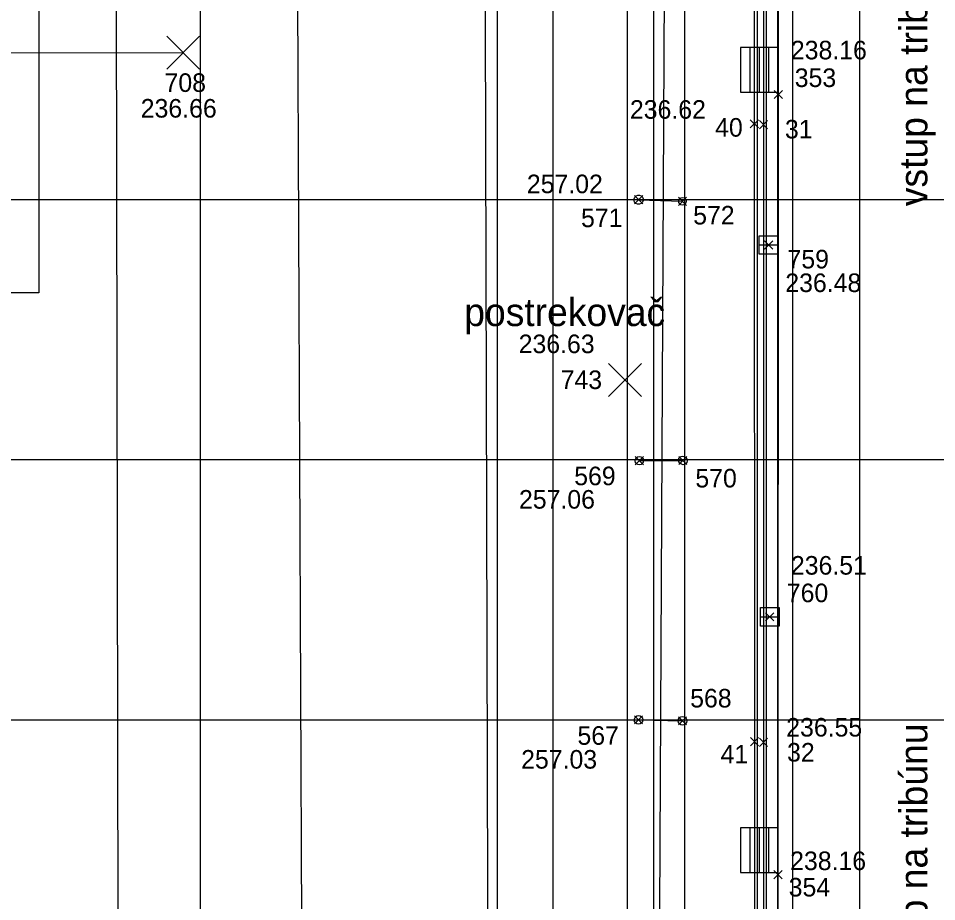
# Model space of a CAD drawing. Extents: x -264205 to -263659, y -1242401 to -1242060.
# Drawn here: x -263832.36 to -263807.64, y -1242144.77 to -1242121 of the extents above; entities that cross this region are included whole.
import ezdxf

# ---------------------------------------------------------------- set-up
doc = ezdxf.new("R2010")
doc.units = 0
for name, color, linetype in [('BOD_CISLO', 7, 'Continuous'), ('BOD_SYMBOL', 7, 'Continuous'), ('BOD_VYSKA', 7, 'Continuous'), ('KFA_SO_10-1_DRENAZNY_SYSTEM_IHRISKA', 7, 'Continuous'), ('KFA_SO_10-1_LIZATKA_POMOCNE', 7, 'Continuous'), ('KFA_SO_10-1_OBRUBNIKY_IHRISKO', 7, 'Continuous'), ('KFA_SO_10-1_POSTREKOVACE', 7, 'Continuous'), ('KFA_SO_10-1_STRECHY', 7, 'Continuous'), ('KFA_SO_10-1_TEPELNE_SENZORY_A_TRASA', 7, 'Continuous'), ('KFA_SO_10-1_TRIBUNA_C_OBVOD', 7, 'Continuous'), ('KFA_SO_10-1_VPUST_STADION_POKLOP', 7, 'Continuous'), ('KFA_SO_40-2-II_DAZDOVA_KANALIZACIA', 7, 'Continuous'), ('OSI_STAVBY_KFA', 7, 'Continuous'), ('POPIS', 7, 'Continuous'), ('SITUACIA_DSP_2D', 7, 'Continuous')]:
    doc.layers.add(name, color=color, linetype=linetype)

msp = doc.modelspace()

# ---------------------------------------------------------------- linework, layer by layer
at = {"layer": 'BOD_SYMBOL'}
for p, q in [((-263828.031, -1242122.032), (-263827.81, -1242121.811)), ((-263827.81, -1242122.032), (-263828.031, -1242121.811)), ((-263812.014, -1242123.157), (-263811.792, -1242122.936)), ((-263811.792, -1242123.157), (-263812.014, -1242122.936)), ((-263812.66, -1242123.944), (-263812.439, -1242123.724)), ((-263812.439, -1242123.944), (-263812.66, -1242123.724)), ((-263812.411, -1242123.971), (-263812.19, -1242123.749)), ((-263812.19, -1242123.971), (-263812.411, -1242123.749)), ((-263815.773, -1242125.987), (-263815.552, -1242125.765)), ((-263815.552, -1242125.987), (-263815.773, -1242125.765)), ((-263814.59, -1242126.029), (-263814.369, -1242125.808)), ((-263814.369, -1242126.029), (-263814.59, -1242125.808)), ((-263812.274, -1242127.205), (-263812.052, -1242126.985)), ((-263812.052, -1242127.205), (-263812.274, -1242126.985)), ((-263816.137, -1242130.84), (-263815.916, -1242130.62)), ((-263815.916, -1242130.84), (-263816.137, -1242130.62)), ((-263814.582, -1242133.005), (-263814.361, -1242132.784)), ((-263814.361, -1242133.005), (-263814.582, -1242132.784)), ((-263815.754, -1242133.011), (-263815.533, -1242132.789)), ((-263815.533, -1242133.011), (-263815.754, -1242132.789)), ((-263812.242, -1242137.213), (-263812.021, -1242136.992)), ((-263812.021, -1242137.213), (-263812.242, -1242136.992)), ((-263815.774, -1242139.985), (-263815.553, -1242139.765)), ((-263815.553, -1242139.985), (-263815.774, -1242139.765)), ((-263814.59, -1242140.012), (-263814.369, -1242139.791)), ((-263814.369, -1242140.012), (-263814.59, -1242139.791)), ((-263812.654, -1242140.573), (-263812.432, -1242140.353)), ((-263812.432, -1242140.573), (-263812.654, -1242140.353)), ((-263812.409, -1242140.592), (-263812.188, -1242140.37)), ((-263812.188, -1242140.592), (-263812.409, -1242140.37)), ((-263812.024, -1242144.156), (-263811.802, -1242143.934)), ((-263811.802, -1242144.156), (-263812.024, -1242143.934))]:
    msp.add_line(p, q, dxfattribs=at)
at = {"layer": 'KFA_SO_10-1_DRENAZNY_SYSTEM_IHRISKA'}
for p, q in [((-263824.874, -1242113.88), (-263824.655, -1242164.033)), ((-263829.735, -1242114.023), (-263829.647, -1242164.065))]:
    msp.add_line(p, q, dxfattribs=at)
msp.add_lwpolyline([(-263819.808, -1242114.324), (-263819.677, -1242164.565), (-263819.485, -1242218.367)], dxfattribs=at)
at = {"layer": 'KFA_SO_10-1_LIZATKA_POMOCNE'}
for p, q in [((-263815.662, -1242125.876), (-263814.48, -1242125.918)), ((-263815.644, -1242132.9), (-263814.471, -1242132.894)), ((-263815.664, -1242139.875), (-263814.48, -1242139.901))]:
    msp.add_line(p, q, dxfattribs=at)
for centre, major_axis, ratio in [((-263815.662, -1242125.876), (0.072, 0.105), 0.974837), ((-263814.48, -1242125.918), (0.0937, -0.0424), 0.98873), ((-263815.644, -1242132.9), (-0.005, 0.114), 0.977038), ((-263814.471, -1242132.894), (0.0846, -0.0876), 0.891719), ((-263815.664, -1242139.875), (0.045, 0.107), 0.968981), ((-263814.48, -1242139.901), (0.108, -0.047), 0.997186)]:
    msp.add_ellipse(centre, major_axis=major_axis, ratio=ratio, dxfattribs=at)
at = {"layer": 'KFA_SO_10-1_OBRUBNIKY_IHRISKO'}
for points in [[(-263812.554, -1242108.944), (-263812.55, -1242123.834), (-263812.543, -1242140.463), (-263812.561, -1242166.622), (-263812.562, -1242195.738), (-263812.559, -1242219.298)], [(-263812.302, -1242108.944), (-263812.301, -1242123.86), (-263812.298, -1242140.481), (-263812.303, -1242166.591), (-263812.301, -1242195.713), (-263812.296, -1242220.436)]]:
    msp.add_lwpolyline(points, dxfattribs=at)
at = {"layer": 'KFA_SO_10-1_POSTREKOVACE'}
for p, q in [((-263816.468, -1242131.172), (-263815.584, -1242130.288)), ((-263815.584, -1242131.172), (-263816.468, -1242130.288))]:
    msp.add_line(p, q, dxfattribs=at)
at = {"layer": 'KFA_SO_10-1_STRECHY'}
msp.add_line((-263814.432, -1242109.405), (-263814.411, -1242219.389), dxfattribs=at)
at = {"layer": 'KFA_SO_10-1_TEPELNE_SENZORY_A_TRASA'}
for p, q in [((-263828.363, -1242122.363), (-263827.479, -1242121.479)), ((-263827.479, -1242122.363), (-263828.363, -1242121.479))]:
    msp.add_line(p, q, dxfattribs=at)
msp.add_lwpolyline([(-263827.921, -1242121.921), (-263875.963, -1242121.979), (-263885.626, -1242121.792), (-263887.003, -1242121.689), (-263887.052, -1242145.021), (-263887.18, -1242173.77), (-263887.177, -1242203.116), (-263886.892, -1242206.901)], dxfattribs=at)
at = {"layer": 'KFA_SO_10-1_TRIBUNA_C_OBVOD'}
msp.add_lwpolyline([(-263811.9, -1242108.121), (-263811.778, -1242108.42), (-263811.904, -1242108.455), (-263811.9, -1242110.523), (-263811.9, -1242110.524), (-263811.903, -1242123.046), (-263811.913, -1242144.045), (-263811.917, -1242165.045), (-263811.915, -1242186.053), (-263811.913, -1242207.043), (-263811.91, -1242218.257), (-263811.909, -1242218.258), (-263811.907, -1242220.315), (-263811.793, -1242220.368), (-263811.913, -1242220.663)], dxfattribs=at)
at = {"layer": 'KFA_SO_10-1_VPUST_STADION_POKLOP'}
for p, q in [((-263812.163, -1242127.095), (-263812.163, -1242127.095)), ((-263812.132, -1242137.102), (-263812.132, -1242137.102))]:
    msp.add_line(p, q, dxfattribs=at)
for points in [[(-263812.413, -1242127.095), (-263812.413, -1242126.845), (-263811.913, -1242126.845), (-263811.913, -1242127.345), (-263812.413, -1242127.345), (-263812.413, -1242127.095), (-263811.913, -1242127.095)], [(-263812.382, -1242137.102), (-263812.382, -1242136.852), (-263811.882, -1242136.852), (-263811.882, -1242137.352), (-263812.382, -1242137.352), (-263812.382, -1242137.102), (-263811.882, -1242137.102)]]:
    msp.add_lwpolyline(points, dxfattribs=at)
at = {"layer": 'KFA_SO_40-2-II_DAZDOVA_KANALIZACIA'}
msp.add_lwpolyline([(-263814.907, -1242107.856), (-263815.198, -1242164.443), (-263815.189, -1242220.791), (-263852.152, -1242220.736), (-263888.701, -1242220.786), (-263906.731, -1242239.259)], dxfattribs=at)
at = {"layer": 'OSI_STAVBY_KFA'}
for p, q in [((-263827.468, -1242083.237), (-263827.468, -1242246.707)), ((-263819.468, -1242083.237), (-263819.468, -1242246.707)), ((-263812.468, -1242083.237), (-263812.468, -1242246.707)), ((-263811.518, -1242083.237), (-263811.518, -1242246.707)), ((-263809.718, -1242083.237), (-263809.718, -1242246.707)), ((-263792.653, -1242125.882), (-263909.343, -1242125.882)), ((-263792.653, -1242132.882), (-263917.293, -1242132.882)), ((-263792.653, -1242139.882), (-263909.343, -1242139.882))]:
    msp.add_line(p, q, dxfattribs=at)
at = {"layer": 'SITUACIA_DSP_2D'}
for p, q in [((-263815.263, -1242108.177), (-263815.263, -1242164.087)), ((-263815.968, -1242108.434), (-263815.968, -1242220.33)), ((-263812.218, -1242220.206), (-263812.218, -1242108.558)), ((-263811.918, -1242108.434), (-263811.918, -1242220.33)), ((-263811.918, -1242220.33), (-263811.918, -1242108.434)), ((-263831.808, -1242111.882), (-263831.808, -1242128.382)), ((-263817.968, -1242111.882), (-263817.968, -1242216.882)), ((-263811.918, -1242121.782), (-263812.918, -1242121.782)), ((-263812.918, -1242121.782), (-263812.918, -1242122.982)), ((-263812.668, -1242121.782), (-263812.668, -1242122.982)), ((-263812.418, -1242121.782), (-263812.418, -1242122.982)), ((-263812.168, -1242121.782), (-263812.168, -1242122.982)), ((-263812.918, -1242122.982), (-263811.918, -1242122.982)), ((-263831.808, -1242128.382), (-263872.128, -1242128.382)), ((-263811.918, -1242142.782), (-263812.918, -1242142.782)), ((-263812.918, -1242142.782), (-263812.918, -1242143.982)), ((-263812.668, -1242142.782), (-263812.668, -1242143.982)), ((-263812.418, -1242142.782), (-263812.418, -1242143.982)), ((-263812.168, -1242142.782), (-263812.168, -1242143.982)), ((-263812.918, -1242143.982), (-263811.918, -1242143.982))]:
    msp.add_line(p, q, dxfattribs=at)

# ---------------------------------------------------------------- texts
at = {"layer": 'BOD_CISLO'}
for s, p in [('353', (-263811.459, -1242122.844)), ('708', (-263828.423, -1242122.976)), ('40', (-263813.602, -1242124.18)), ('31', (-263811.723, -1242124.228)), ('572', (-263814.193, -1242126.544)), ('571', (-263817.212, -1242126.615)), ('759', (-263811.653, -1242127.726)), ('743', (-263817.761, -1242130.972)), ('569', (-263817.395, -1242133.561)), ('570', (-263814.134, -1242133.621)), ('760', (-263811.672, -1242136.709)), ('568', (-263814.274, -1242139.542)), ('567', (-263817.308, -1242140.546)), ('41', (-263813.456, -1242141.05)), ('32', (-263811.665, -1242140.998)), ('354', (-263811.622, -1242144.629))]:
    msp.add_text(s, height=0.5, dxfattribs=at).set_placement(p)
at = {"layer": 'BOD_VYSKA'}
for s, p in [('238.16', (-263811.563, -1242122.1)), ('236.66', (-263829.064, -1242123.667)), ('236.62', (-263815.896, -1242123.698)), ('257.02', (-263818.67, -1242125.702)), ('236.48', (-263811.713, -1242128.362)), ('236.63', (-263818.891, -1242130.006)), ('257.06', (-263818.882, -1242134.191)), ('236.51', (-263811.562, -1242135.967)), ('236.55', (-263811.688, -1242140.325)), ('257.03', (-263818.824, -1242141.188)), ('238.16', (-263811.583, -1242143.919))]:
    msp.add_text(s, height=0.5, dxfattribs=at).set_placement(p)
at = {"layer": 'POPIS'}
for p in [(-263807.889, -1242126.051), (-263807.889, -1242147.11)]:
    msp.add_text('vstup na tribúnu', height=0.75, rotation=90, dxfattribs=at).set_placement(p)
msp.add_text('postrekovač', height=0.75, dxfattribs=at).set_placement((-263820.355, -1242129.278))

doc.saveas('drawing.dxf')
